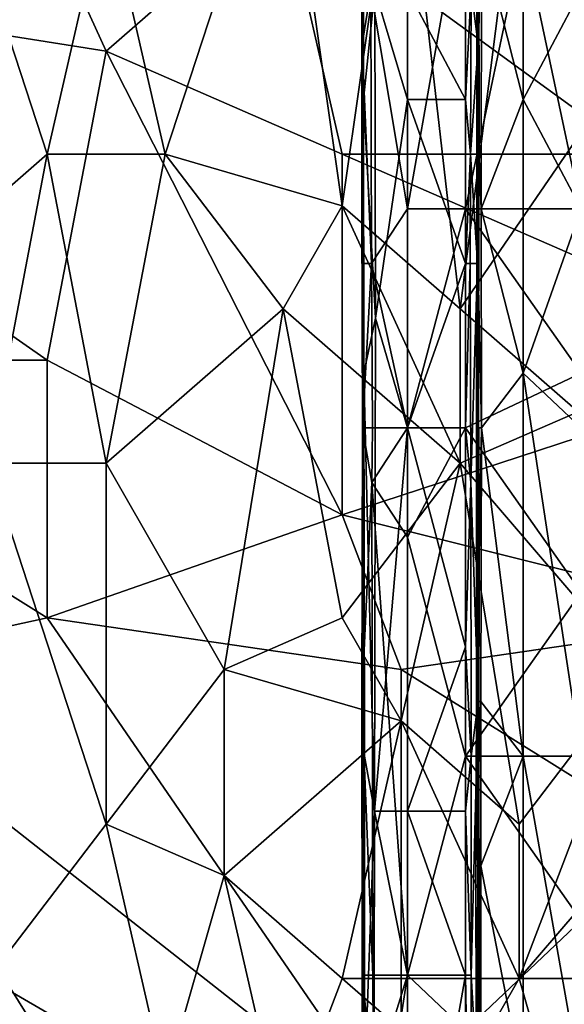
# Model space of a CAD drawing. Extents: x -161 to 11, y -10 to 160.
# Tile 401 of 499: x 0.9106 to 0.9518, y -0.1263 to -0.0517. Entities that reach past the tile are written whole.
import ezdxf

# ---------------------------------------------------------------- set-up
doc = ezdxf.new("R2010")
doc.units = 0
doc.header["$MEASUREMENT"] = 0
doc.layers.get('0').update_dxf_attribs({"linetype": 'CONTINUOUS'})

msp = doc.modelspace()

# ---------------------------------------------------------------- linework, layer by layer
for points in [[(0.936497, -0.032845, 0.233077), (0.936506, -0.041146, 0.221806), (0.936497, -0.053596, 0.22932)], [(0.936536, -0.041146, 0.240592), (0.936497, -0.032845, 0.233077), (0.936528, -0.057746, 0.236834)], [(0.936497, -0.032845, 0.233077), (0.936497, -0.053596, 0.22932), (0.936528, -0.057746, 0.236834)], [(0.936616, -0.032845, 0.259377), (0.936514, -0.032845, 0.25562), (0.936631, -0.057746, 0.259377)], [(0.936532, -0.057746, 0.25562), (0.936631, -0.057746, 0.259377), (0.936514, -0.032845, 0.25562)], [(0.936514, -0.032845, 0.25562), (0.936536, -0.041146, 0.240592), (0.936532, -0.057746, 0.25562)], [(0.936631, -0.057746, 0.259377), (0.937484, -0.049446, 0.263134), (0.936616, -0.032845, 0.259377)], [(0.961902, -0.057746, 0.215648), (0.948733, -0.045296, 0.215593), (0.953122, -0.032845, 0.21558)], [(0.867947, -0.046276, 0.266454), (0.908186, -0.034557, 0.265979), (0.917128, -0.054088, 0.265752)], [(0.903715, -0.034557, 0.39681), (0.903715, -0.069713, 0.397867), (0.912657, -0.061901, 0.39677)], [(0.917128, -0.04237, 0.395672), (0.903715, -0.034557, 0.39681), (0.912657, -0.061901, 0.39677)], [(0.917128, -0.054088, 0.265752), (0.908186, -0.034557, 0.265979), (0.930542, -0.04237, 0.265647)], [(0.921599, -0.061901, 0.395708), (0.930542, -0.034557, 0.393737), (0.917128, -0.04237, 0.395672)], [(0.921599, -0.061901, 0.395708), (0.935013, -0.065807, 0.393912), (0.930542, -0.034557, 0.393737)], [(0.935013, -0.065807, 0.393912), (0.939484, -0.034557, 0.392372), (0.930542, -0.034557, 0.393737)], [(0.935013, -0.065807, 0.393912), (0.943955, -0.07362, 0.392589), (0.939484, -0.034557, 0.392372)], [(0.948426, -0.038463, 0.390911), (0.939484, -0.034557, 0.392372), (0.943955, -0.07362, 0.392589)], [(0.930542, -0.04237, 0.265647), (0.970781, -0.038463, 0.264971), (0.957368, -0.061901, 0.265147)], [(0.943955, -0.07362, 0.392589), (0.957346, -0.054088, 0.389456), (0.948426, -0.038463, 0.390911)], [(0.957368, -0.04237, 0.389134), (0.948426, -0.038463, 0.390911), (0.957346, -0.054088, 0.389456)], [(0.936518, -0.053596, 0.221806), (0.936497, -0.053596, 0.22932), (0.936506, -0.041146, 0.221806)], [(0.936506, -0.041146, 0.221806), (0.93719, -0.049446, 0.218049), (0.936518, -0.053596, 0.221806)], [(0.936536, -0.041146, 0.240592), (0.936528, -0.057746, 0.236834), (0.936541, -0.061896, 0.248106)], [(0.936541, -0.061896, 0.248106), (0.936532, -0.057746, 0.25562), (0.936536, -0.041146, 0.240592)], [(0.93719, -0.049446, 0.218049), (0.939953, -0.041146, 0.216065), (0.939953, -0.066046, 0.216069)], [(0.939953, -0.066046, 0.216069), (0.939953, -0.041146, 0.216065), (0.944343, -0.041146, 0.215611)], [(0.939953, -0.049446, 0.265042), (0.944343, -0.057746, 0.263612), (0.944343, -0.041146, 0.26362)], [(0.944343, -0.041146, 0.215611), (0.944343, -0.066046, 0.215641), (0.939953, -0.066046, 0.216069)], [(0.944343, -0.041146, 0.26362), (0.944343, -0.057746, 0.263612), (0.944785, -0.049446, 0.263134)], [(0.944343, -0.066046, 0.215641), (0.944343, -0.041146, 0.215611), (0.948733, -0.045296, 0.215593)], [(0.945216, -0.041146, 0.22932), (0.945364, -0.053596, 0.240592), (0.945203, -0.057746, 0.22932)], [(0.94556, -0.045296, 0.225563), (0.945216, -0.041146, 0.22932), (0.945203, -0.057746, 0.22932)], [(0.945364, -0.053596, 0.240592), (0.945216, -0.041146, 0.22932), (0.945326, -0.041146, 0.236834)], [(0.945326, -0.041146, 0.236834), (0.945375, -0.045296, 0.25562), (0.945381, -0.061896, 0.25562)], [(0.945364, -0.053596, 0.240592), (0.945326, -0.041146, 0.236834), (0.945381, -0.061896, 0.25562)], [(0.948733, -0.041146, 0.222792), (0.94556, -0.045296, 0.225563), (0.948733, -0.057746, 0.222814)], [(0.948733, -0.041146, 0.222792), (0.948733, -0.057746, 0.222814), (0.953122, -0.049446, 0.222802)], [(0.917128, -0.04237, 0.395672), (0.912657, -0.061901, 0.39677), (0.921599, -0.061901, 0.395708)], [(0.935013, -0.061901, 0.265482), (0.917128, -0.054088, 0.265752), (0.930542, -0.04237, 0.265647)], [(0.935013, -0.061901, 0.265482), (0.930542, -0.04237, 0.265647), (0.957368, -0.061901, 0.265147)], [(0.953122, -0.066046, 0.21563), (0.944343, -0.066046, 0.215641), (0.948733, -0.045296, 0.215593)], [(0.94531, -0.045296, 0.259377), (0.944785, -0.049446, 0.263134), (0.945314, -0.053596, 0.259377)], [(0.94556, -0.045296, 0.225563), (0.945203, -0.057746, 0.22932), (0.945534, -0.066046, 0.225563)], [(0.945375, -0.045296, 0.25562), (0.94531, -0.045296, 0.259377), (0.945314, -0.053596, 0.259377)], [(0.945375, -0.045296, 0.25562), (0.945314, -0.053596, 0.259377), (0.945381, -0.061896, 0.25562)], [(0.945534, -0.066046, 0.225563), (0.948733, -0.057746, 0.222814), (0.94556, -0.045296, 0.225563)], [(0.948733, -0.045296, 0.215593), (0.961902, -0.057746, 0.215648), (0.953122, -0.066046, 0.21563)], [(0.867947, -0.046276, 0.266454), (0.917128, -0.054088, 0.265752), (0.912657, -0.077526, 0.265673)], [(0.88136, -0.077526, 0.266064), (0.867947, -0.046276, 0.266454), (0.912657, -0.077526, 0.265673)], [(0.937237, -0.070196, 0.218049), (0.936518, -0.053596, 0.221806), (0.93719, -0.049446, 0.218049)], [(0.937484, -0.049446, 0.263134), (0.936631, -0.057746, 0.259377), (0.937534, -0.074346, 0.263134)], [(0.93719, -0.049446, 0.218049), (0.939953, -0.066046, 0.216069), (0.937237, -0.070196, 0.218049)], [(0.939953, -0.049446, 0.265042), (0.937484, -0.049446, 0.263134), (0.939953, -0.057746, 0.265046)], [(0.939953, -0.057746, 0.265046), (0.937484, -0.049446, 0.263134), (0.937534, -0.074346, 0.263134)], [(0.939953, -0.049446, 0.265042), (0.939953, -0.057746, 0.265046), (0.944343, -0.057746, 0.263612)], [(0.944343, -0.057746, 0.263612), (0.944745, -0.061896, 0.263134), (0.944785, -0.049446, 0.263134)], [(0.945314, -0.053596, 0.259377), (0.944785, -0.049446, 0.263134), (0.944745, -0.061896, 0.263134)], [(0.953122, -0.049446, 0.222802), (0.948733, -0.057746, 0.222814), (0.953122, -0.066046, 0.222834)], [(0.936497, -0.053596, 0.22932), (0.936518, -0.053596, 0.221806), (0.936493, -0.066046, 0.225563)], [(0.936497, -0.053596, 0.22932), (0.936493, -0.066046, 0.225563), (0.936565, -0.066046, 0.236834)], [(0.936527, -0.070196, 0.221806), (0.936493, -0.066046, 0.225563), (0.936518, -0.053596, 0.221806)], [(0.936497, -0.053596, 0.22932), (0.936565, -0.066046, 0.236834), (0.936528, -0.057746, 0.236834)], [(0.936518, -0.053596, 0.221806), (0.937237, -0.070196, 0.218049), (0.936527, -0.070196, 0.221806)], [(0.945314, -0.053596, 0.259377), (0.944745, -0.061896, 0.263134), (0.94527, -0.070196, 0.259377)], [(0.945203, -0.057746, 0.22932), (0.945364, -0.053596, 0.240592), (0.945317, -0.066046, 0.236834)], [(0.94527, -0.070196, 0.259377), (0.945381, -0.061896, 0.25562), (0.945314, -0.053596, 0.259377)], [(0.945364, -0.053596, 0.240592), (0.945362, -0.066046, 0.251863), (0.945317, -0.066046, 0.236834)], [(0.945362, -0.066046, 0.251863), (0.945364, -0.053596, 0.240592), (0.945381, -0.061896, 0.25562)], [(0.935013, -0.089245, 0.265336), (0.912657, -0.077526, 0.265673), (0.917128, -0.054088, 0.265752)], [(0.935013, -0.089245, 0.265336), (0.917128, -0.054088, 0.265752), (0.935013, -0.061901, 0.265482)], [(0.943955, -0.07362, 0.392589), (0.952897, -0.081432, 0.390929), (0.957346, -0.054088, 0.389456)], [(0.936528, -0.057746, 0.236834), (0.936565, -0.066046, 0.236834), (0.936541, -0.061896, 0.248106)], [(0.936631, -0.057746, 0.259377), (0.936532, -0.057746, 0.25562), (0.936657, -0.078496, 0.259377)], [(0.936541, -0.061896, 0.248106), (0.936583, -0.082647, 0.25562), (0.936532, -0.057746, 0.25562)], [(0.936583, -0.082647, 0.25562), (0.936657, -0.078496, 0.259377), (0.936532, -0.057746, 0.25562)], [(0.936657, -0.078496, 0.259377), (0.937534, -0.074346, 0.263134), (0.936631, -0.057746, 0.259377)], [(0.939953, -0.082647, 0.264989), (0.939953, -0.057746, 0.265046), (0.937534, -0.074346, 0.263134)], [(0.944343, -0.070196, 0.263552), (0.944343, -0.057746, 0.263612), (0.939953, -0.057746, 0.265046)], [(0.939953, -0.057746, 0.265046), (0.939953, -0.082647, 0.264989), (0.944343, -0.070196, 0.263552)], [(0.944745, -0.061896, 0.263134), (0.944343, -0.057746, 0.263612), (0.944343, -0.070196, 0.263552)], [(0.945203, -0.057746, 0.22932), (0.945317, -0.066046, 0.236834), (0.945225, -0.066046, 0.22932)], [(0.945203, -0.057746, 0.22932), (0.945225, -0.066046, 0.22932), (0.945534, -0.066046, 0.225563)], [(0.948733, -0.057746, 0.222814), (0.945534, -0.066046, 0.225563), (0.948733, -0.078496, 0.222872)], [(0.948733, -0.057746, 0.222814), (0.948733, -0.078496, 0.222872), (0.953122, -0.066046, 0.222834)], [(0.912657, -0.061901, 0.39677), (0.903715, -0.069713, 0.397867), (0.908186, -0.085338, 0.397705)], [(0.908186, -0.085338, 0.397705), (0.917128, -0.085338, 0.396727), (0.912657, -0.061901, 0.39677)], [(0.917128, -0.085338, 0.396727), (0.921599, -0.061901, 0.395708), (0.912657, -0.061901, 0.39677)], [(0.921599, -0.061901, 0.395708), (0.917128, -0.085338, 0.396727), (0.930542, -0.07362, 0.394758)], [(0.935013, -0.065807, 0.393912), (0.921599, -0.061901, 0.395708), (0.930542, -0.07362, 0.394758)], [(0.935013, -0.061901, 0.265482), (0.957368, -0.061901, 0.265147), (0.970781, -0.077526, 0.264914)], [(0.935013, -0.089245, 0.265336), (0.935013, -0.061901, 0.265482), (0.970781, -0.077526, 0.264914)], [(0.936583, -0.082647, 0.25562), (0.936541, -0.061896, 0.248106), (0.936565, -0.066046, 0.236834)], [(0.944343, -0.070196, 0.263552), (0.944719, -0.070196, 0.263134), (0.944745, -0.061896, 0.263134)], [(0.944745, -0.061896, 0.263134), (0.944719, -0.070196, 0.263134), (0.94527, -0.070196, 0.259377)], [(0.945362, -0.066046, 0.251863), (0.945381, -0.061896, 0.25562), (0.94527, -0.070196, 0.259377)], [(0.930542, -0.07362, 0.394758), (0.943955, -0.085338, 0.392798), (0.935013, -0.065807, 0.393912)], [(0.943955, -0.085338, 0.392798), (0.943955, -0.07362, 0.392589), (0.935013, -0.065807, 0.393912)], [(0.936565, -0.066046, 0.236834), (0.936493, -0.066046, 0.225563), (0.936592, -0.082647, 0.244349)], [(0.936527, -0.070196, 0.221806), (0.936583, -0.090947, 0.236834), (0.936493, -0.066046, 0.225563)], [(0.936583, -0.090947, 0.236834), (0.936592, -0.082647, 0.244349), (0.936493, -0.066046, 0.225563)], [(0.936565, -0.066046, 0.236834), (0.936592, -0.082647, 0.244349), (0.936583, -0.082647, 0.25562)], [(0.939953, -0.082647, 0.21615), (0.937237, -0.070196, 0.218049), (0.939953, -0.066046, 0.216069)], [(0.939953, -0.082647, 0.21615), (0.939953, -0.066046, 0.216069), (0.944343, -0.066046, 0.215641)], [(0.944343, -0.066046, 0.215641), (0.944343, -0.082647, 0.215719), (0.939953, -0.082647, 0.21615)], [(0.953122, -0.066046, 0.21563), (0.953122, -0.078496, 0.215684), (0.944343, -0.066046, 0.215641)], [(0.953122, -0.078496, 0.215684), (0.944343, -0.082647, 0.215719), (0.944343, -0.066046, 0.215641)], [(0.945225, -0.066046, 0.22932), (0.945195, -0.082647, 0.22932), (0.945567, -0.082647, 0.225563)], [(0.945225, -0.066046, 0.22932), (0.945335, -0.082647, 0.240592), (0.945195, -0.082647, 0.22932)], [(0.945534, -0.066046, 0.225563), (0.945225, -0.066046, 0.22932), (0.945567, -0.082647, 0.225563)], [(0.945335, -0.082647, 0.240592), (0.945225, -0.066046, 0.22932), (0.945317, -0.066046, 0.236834)], [(0.945362, -0.066046, 0.251863), (0.94527, -0.070196, 0.259377), (0.945336, -0.078496, 0.25562)], [(0.945317, -0.066046, 0.236834), (0.945362, -0.066046, 0.251863), (0.945336, -0.078496, 0.25562)], [(0.945335, -0.082647, 0.240592), (0.945317, -0.066046, 0.236834), (0.945336, -0.078496, 0.25562)], [(0.945567, -0.082647, 0.225563), (0.948733, -0.078496, 0.222872), (0.945534, -0.066046, 0.225563)], [(0.953122, -0.082647, 0.222904), (0.953122, -0.066046, 0.222834), (0.948733, -0.078496, 0.222872)], [(0.936535, -0.082647, 0.221806), (0.936583, -0.090947, 0.236834), (0.936527, -0.070196, 0.221806)], [(0.936527, -0.070196, 0.221806), (0.937237, -0.070196, 0.218049), (0.936535, -0.082647, 0.221806)], [(0.937301, -0.082647, 0.218049), (0.936535, -0.082647, 0.221806), (0.937237, -0.070196, 0.218049)], [(0.937237, -0.070196, 0.218049), (0.939953, -0.082647, 0.21615), (0.937301, -0.082647, 0.218049)], [(0.939953, -0.082647, 0.264989), (0.944343, -0.082647, 0.263543), (0.944343, -0.070196, 0.263552)], [(0.944343, -0.082647, 0.263543), (0.944719, -0.070196, 0.263134), (0.944343, -0.070196, 0.263552)], [(0.944343, -0.082647, 0.263543), (0.94475, -0.086797, 0.263134), (0.944719, -0.070196, 0.263134)], [(0.94475, -0.086797, 0.263134), (0.94527, -0.070196, 0.259377), (0.944719, -0.070196, 0.263134)], [(0.94475, -0.086797, 0.263134), (0.945305, -0.103397, 0.259377), (0.94527, -0.070196, 0.259377)], [(0.94527, -0.070196, 0.259377), (0.94538, -0.095097, 0.25562), (0.945336, -0.078496, 0.25562)], [(0.94538, -0.095097, 0.25562), (0.94527, -0.070196, 0.259377), (0.945305, -0.103397, 0.259377)], [(0.92607, -0.100963, 0.395784), (0.930542, -0.07362, 0.394758), (0.917128, -0.085338, 0.396727)], [(0.930542, -0.07362, 0.394758), (0.92607, -0.100963, 0.395784), (0.935013, -0.097057, 0.394435)], [(0.943955, -0.085338, 0.392798), (0.930542, -0.07362, 0.394758), (0.935013, -0.097057, 0.394435)], [(0.952897, -0.081432, 0.390929), (0.943955, -0.07362, 0.392589), (0.943955, -0.085338, 0.392798)], [(0.937534, -0.074346, 0.263134), (0.936657, -0.078496, 0.259377), (0.937468, -0.111697, 0.263134)], [(0.939953, -0.082647, 0.264989), (0.937534, -0.074346, 0.263134), (0.937468, -0.111697, 0.263134)], [(0.88136, -0.077526, 0.266064), (0.912657, -0.077526, 0.265673), (0.912657, -0.097057, 0.265536)], [(0.894773, -0.100963, 0.265732), (0.88136, -0.077526, 0.266064), (0.912657, -0.097057, 0.265536)], [(0.912657, -0.077526, 0.265673), (0.935013, -0.089245, 0.265336), (0.912657, -0.097057, 0.265536)], [(0.935013, -0.089245, 0.265336), (0.970781, -0.077526, 0.264914), (0.96631, -0.097057, 0.264947)], [(0.936657, -0.078496, 0.259377), (0.936583, -0.082647, 0.25562), (0.936584, -0.095097, 0.25562)], [(0.936584, -0.095097, 0.25562), (0.936706, -0.107547, 0.259377), (0.936657, -0.078496, 0.259377)], [(0.937468, -0.111697, 0.263134), (0.936657, -0.078496, 0.259377), (0.936706, -0.107547, 0.259377)], [(0.944343, -0.082647, 0.215719), (0.953122, -0.078496, 0.215684), (0.953122, -0.095097, 0.215703)], [(0.945335, -0.082647, 0.240592), (0.945336, -0.078496, 0.25562), (0.94538, -0.095097, 0.25562)], [(0.948733, -0.078496, 0.222872), (0.945567, -0.082647, 0.225563), (0.948733, -0.107547, 0.222956)], [(0.953122, -0.082647, 0.222904), (0.948733, -0.078496, 0.222872), (0.953122, -0.107547, 0.222927)], [(0.948733, -0.078496, 0.222872), (0.948733, -0.107547, 0.222956), (0.953122, -0.107547, 0.222927)], [(0.957368, -0.100963, 0.390188), (0.952897, -0.081432, 0.390929), (0.943955, -0.085338, 0.392798)], [(0.936489, -0.103397, 0.221806), (0.936523, -0.103397, 0.22932), (0.936535, -0.082647, 0.221806)], [(0.936535, -0.082647, 0.221806), (0.937263, -0.086797, 0.218049), (0.936489, -0.103397, 0.221806)], [(0.936583, -0.090947, 0.236834), (0.936535, -0.082647, 0.221806), (0.936523, -0.103397, 0.22932)], [(0.936535, -0.082647, 0.221806), (0.937301, -0.082647, 0.218049), (0.937263, -0.086797, 0.218049)], [(0.936592, -0.082647, 0.244349), (0.936583, -0.090947, 0.236834), (0.936588, -0.099247, 0.248106)], [(0.936583, -0.082647, 0.25562), (0.936592, -0.082647, 0.244349), (0.936584, -0.095097, 0.25562)], [(0.936592, -0.082647, 0.244349), (0.936588, -0.099247, 0.248106), (0.936584, -0.095097, 0.25562)], [(0.939953, -0.082647, 0.21615), (0.939953, -0.090947, 0.216165), (0.937263, -0.086797, 0.218049)], [(0.937263, -0.086797, 0.218049), (0.937301, -0.082647, 0.218049), (0.939953, -0.082647, 0.21615)], [(0.939953, -0.082647, 0.264989), (0.937468, -0.111697, 0.263134), (0.939953, -0.111697, 0.265066)], [(0.944343, -0.082647, 0.263543), (0.939953, -0.082647, 0.264989), (0.944343, -0.099247, 0.263619)], [(0.939953, -0.090947, 0.216165), (0.939953, -0.082647, 0.21615), (0.944343, -0.082647, 0.215719)], [(0.944343, -0.082647, 0.215719), (0.944343, -0.107547, 0.215728), (0.939953, -0.090947, 0.216165)], [(0.939953, -0.082647, 0.264989), (0.939953, -0.111697, 0.265066), (0.944343, -0.099247, 0.263619)], [(0.94475, -0.086797, 0.263134), (0.944343, -0.082647, 0.263543), (0.944343, -0.099247, 0.263619)], [(0.953122, -0.095097, 0.215703), (0.944343, -0.107547, 0.215728), (0.944343, -0.082647, 0.215719)], [(0.945195, -0.082647, 0.22932), (0.9453, -0.103397, 0.236834), (0.945181, -0.103397, 0.22932)], [(0.945181, -0.103397, 0.22932), (0.945567, -0.082647, 0.225563), (0.945195, -0.082647, 0.22932)], [(0.945567, -0.082647, 0.225563), (0.945181, -0.103397, 0.22932), (0.945527, -0.103397, 0.225563)], [(0.945195, -0.082647, 0.22932), (0.945335, -0.082647, 0.240592), (0.9453, -0.103397, 0.236834)], [(0.945335, -0.082647, 0.240592), (0.945371, -0.103397, 0.25562), (0.9453, -0.103397, 0.236834)], [(0.945371, -0.103397, 0.25562), (0.945335, -0.082647, 0.240592), (0.94538, -0.095097, 0.25562)], [(0.945527, -0.103397, 0.225563), (0.948733, -0.107547, 0.222956), (0.945567, -0.082647, 0.225563)], [(0.917128, -0.085338, 0.396727), (0.908186, -0.085338, 0.397705), (0.917128, -0.112682, 0.396999)], [(0.908186, -0.124401, 0.398003), (0.917128, -0.112682, 0.396999), (0.908186, -0.085338, 0.397705)], [(0.917128, -0.112682, 0.396999), (0.92607, -0.100963, 0.395784), (0.917128, -0.085338, 0.396727)], [(0.943955, -0.085338, 0.392798), (0.935013, -0.097057, 0.394435), (0.939484, -0.10487, 0.393785)], [(0.943955, -0.085338, 0.392798), (0.939484, -0.10487, 0.393785), (0.948426, -0.112682, 0.392221)], [(0.943955, -0.085338, 0.392798), (0.948426, -0.112682, 0.392221), (0.957368, -0.100963, 0.390188)], [(0.937263, -0.086797, 0.218049), (0.937333, -0.124147, 0.218049), (0.936489, -0.103397, 0.221806)], [(0.939953, -0.090947, 0.216165), (0.939953, -0.124147, 0.21616), (0.937263, -0.086797, 0.218049)], [(0.937263, -0.086797, 0.218049), (0.939953, -0.124147, 0.21616), (0.937333, -0.124147, 0.218049)], [(0.94478, -0.107547, 0.263134), (0.94475, -0.086797, 0.263134), (0.944343, -0.099247, 0.263619)], [(0.945305, -0.103397, 0.259377), (0.94475, -0.086797, 0.263134), (0.94478, -0.107547, 0.263134)], [(0.939484, -0.100963, 0.265226), (0.912657, -0.097057, 0.265536), (0.935013, -0.089245, 0.265336)], [(0.939484, -0.100963, 0.265226), (0.935013, -0.089245, 0.265336), (0.96631, -0.097057, 0.264947)], [(0.936583, -0.090947, 0.236834), (0.936523, -0.103397, 0.22932), (0.936582, -0.107547, 0.233077)], [(0.936582, -0.107547, 0.233077), (0.936588, -0.099247, 0.248106), (0.936583, -0.090947, 0.236834)], [(0.944343, -0.107547, 0.215728), (0.939953, -0.124147, 0.21616), (0.939953, -0.090947, 0.216165)], [(0.936588, -0.099247, 0.248106), (0.936706, -0.107547, 0.259377), (0.936584, -0.095097, 0.25562)], [(0.944343, -0.107547, 0.215728), (0.953122, -0.095097, 0.215703), (0.961902, -0.107547, 0.215762)], [(0.94538, -0.095097, 0.25562), (0.945305, -0.103397, 0.259377), (0.945371, -0.103397, 0.25562)], [(0.939484, -0.13612, 0.265112), (0.894773, -0.100963, 0.265732), (0.912657, -0.097057, 0.265536)], [(0.939484, -0.13612, 0.265112), (0.912657, -0.097057, 0.265536), (0.939484, -0.100963, 0.265226)], [(0.939484, -0.10487, 0.393785), (0.935013, -0.097057, 0.394435), (0.92607, -0.100963, 0.395784)], [(0.970781, -0.120495, 0.264864), (0.939484, -0.100963, 0.265226), (0.96631, -0.097057, 0.264947)], [(0.936582, -0.107547, 0.233077), (0.936618, -0.124147, 0.251863), (0.936588, -0.099247, 0.248106)], [(0.936706, -0.107547, 0.259377), (0.936588, -0.099247, 0.248106), (0.936618, -0.124147, 0.251863)], [(0.939953, -0.111697, 0.265066), (0.944343, -0.111697, 0.26362), (0.944343, -0.099247, 0.263619)], [(0.944343, -0.099247, 0.263619), (0.944343, -0.111697, 0.26362), (0.94478, -0.107547, 0.263134)], [(0.894773, -0.100963, 0.265732), (0.921599, -0.143932, 0.265273), (0.885831, -0.120495, 0.265817)], [(0.921599, -0.143932, 0.265273), (0.894773, -0.100963, 0.265732), (0.939484, -0.13612, 0.265112)], [(0.917128, -0.112682, 0.396999), (0.92607, -0.116588, 0.3959), (0.92607, -0.100963, 0.395784)], [(0.939484, -0.10487, 0.393785), (0.92607, -0.100963, 0.395784), (0.92607, -0.116588, 0.3959)], [(0.939484, -0.13612, 0.265112), (0.939484, -0.100963, 0.265226), (0.970781, -0.120495, 0.264864)], [(0.957368, -0.100963, 0.390188), (0.948426, -0.124401, 0.392274), (0.961839, -0.108776, 0.389158)], [(0.948426, -0.112682, 0.392221), (0.948426, -0.124401, 0.392274), (0.957368, -0.100963, 0.390188)], [(0.936489, -0.103397, 0.221806), (0.936582, -0.107547, 0.233077), (0.936523, -0.103397, 0.22932)], [(0.936582, -0.107547, 0.233077), (0.936489, -0.103397, 0.221806), (0.936595, -0.124147, 0.236834)], [(0.936513, -0.124147, 0.221806), (0.936595, -0.124147, 0.236834), (0.936489, -0.103397, 0.221806)], [(0.937333, -0.124147, 0.218049), (0.936513, -0.124147, 0.221806), (0.936489, -0.103397, 0.221806)], [(0.94478, -0.124147, 0.263134), (0.945305, -0.103397, 0.259377), (0.94478, -0.107547, 0.263134)], [(0.94478, -0.124147, 0.263134), (0.945265, -0.132448, 0.259377), (0.945305, -0.103397, 0.259377)], [(0.9453, -0.103397, 0.236834), (0.945314, -0.115847, 0.240592), (0.945138, -0.115847, 0.22932)], [(0.945181, -0.103397, 0.22932), (0.9453, -0.103397, 0.236834), (0.945138, -0.115847, 0.22932)], [(0.945527, -0.103397, 0.225563), (0.945181, -0.103397, 0.22932), (0.945138, -0.115847, 0.22932)], [(0.945527, -0.103397, 0.225563), (0.945138, -0.115847, 0.22932), (0.945508, -0.115847, 0.225563)], [(0.945384, -0.124147, 0.251863), (0.945305, -0.103397, 0.259377), (0.945265, -0.132448, 0.259377)], [(0.945371, -0.103397, 0.25562), (0.945314, -0.115847, 0.240592), (0.9453, -0.103397, 0.236834)], [(0.945384, -0.124147, 0.251863), (0.945371, -0.103397, 0.25562), (0.945305, -0.103397, 0.259377)], [(0.945371, -0.103397, 0.25562), (0.945384, -0.124147, 0.251863), (0.945314, -0.115847, 0.240592)], [(0.945508, -0.115847, 0.225563), (0.948733, -0.107547, 0.222956), (0.945527, -0.103397, 0.225563)], [(0.935013, -0.124401, 0.394631), (0.939484, -0.10487, 0.393785), (0.92607, -0.116588, 0.3959)], [(0.939484, -0.10487, 0.393785), (0.935013, -0.124401, 0.394631), (0.948426, -0.124401, 0.392274)], [(0.948426, -0.124401, 0.392274), (0.948426, -0.112682, 0.392221), (0.939484, -0.10487, 0.393785)], [(0.936595, -0.124147, 0.236834), (0.936618, -0.124147, 0.251863), (0.936582, -0.107547, 0.233077)], [(0.936706, -0.107547, 0.259377), (0.936618, -0.124147, 0.251863), (0.936706, -0.132448, 0.259377)], [(0.937468, -0.111697, 0.263134), (0.936706, -0.107547, 0.259377), (0.936706, -0.132448, 0.259377)], [(0.944343, -0.107547, 0.215728), (0.944343, -0.128297, 0.21573), (0.939953, -0.124147, 0.21616)], [(0.953122, -0.119997, 0.215723), (0.944343, -0.107547, 0.215728), (0.961902, -0.107547, 0.215762)], [(0.953122, -0.119997, 0.215723), (0.944343, -0.128297, 0.21573), (0.944343, -0.107547, 0.215728)], [(0.944343, -0.111697, 0.26362), (0.94478, -0.124147, 0.263134), (0.94478, -0.107547, 0.263134)], [(0.948733, -0.107547, 0.222956), (0.945508, -0.115847, 0.225563), (0.948733, -0.132448, 0.222968)], [(0.953122, -0.132448, 0.222929), (0.953122, -0.107547, 0.222927), (0.948733, -0.107547, 0.222956)], [(0.948733, -0.107547, 0.222956), (0.948733, -0.132448, 0.222968), (0.953122, -0.132448, 0.222929)], [(0.948426, -0.124401, 0.392274), (0.961839, -0.124401, 0.38926), (0.961839, -0.108776, 0.389158)], [(0.936706, -0.132448, 0.259377), (0.9374, -0.140748, 0.263134), (0.937468, -0.111697, 0.263134)], [(0.939953, -0.124147, 0.265133), (0.937468, -0.111697, 0.263134), (0.9374, -0.140748, 0.263134)], [(0.939953, -0.124147, 0.265133), (0.939953, -0.111697, 0.265066), (0.937468, -0.111697, 0.263134)], [(0.944343, -0.111697, 0.26362), (0.939953, -0.111697, 0.265066), (0.944343, -0.124147, 0.263639)], [(0.939953, -0.111697, 0.265066), (0.939953, -0.124147, 0.265133), (0.944343, -0.124147, 0.263639)], [(0.944343, -0.124147, 0.263639), (0.94478, -0.124147, 0.263134), (0.944343, -0.111697, 0.26362)], [(0.917128, -0.112682, 0.396999), (0.908186, -0.124401, 0.398003), (0.921599, -0.132213, 0.39652)], [(0.921599, -0.132213, 0.39652), (0.92607, -0.116588, 0.3959), (0.917128, -0.112682, 0.396999)], [(0.945508, -0.115847, 0.225563), (0.945138, -0.115847, 0.22932), (0.945164, -0.128297, 0.22932)], [(0.945164, -0.128297, 0.22932), (0.945138, -0.115847, 0.22932), (0.945314, -0.115847, 0.240592)], [(0.945508, -0.115847, 0.225563), (0.945164, -0.128297, 0.22932), (0.945526, -0.136598, 0.225563)], [(0.945164, -0.128297, 0.22932), (0.945314, -0.115847, 0.240592), (0.945318, -0.144898, 0.240592)], [(0.945314, -0.115847, 0.240592), (0.945384, -0.124147, 0.251863), (0.945318, -0.144898, 0.240592)], [(0.945526, -0.136598, 0.225563), (0.948733, -0.132448, 0.222968), (0.945508, -0.115847, 0.225563)], [(0.92607, -0.116588, 0.3959), (0.921599, -0.132213, 0.39652), (0.930542, -0.13612, 0.395326)], [(0.935013, -0.124401, 0.394631), (0.92607, -0.116588, 0.3959), (0.930542, -0.13612, 0.395326)], [(0.944343, -0.128297, 0.21573), (0.953122, -0.119997, 0.215723), (0.953122, -0.132448, 0.215709)], [(0.908186, -0.147838, 0.265443), (0.885831, -0.120495, 0.265817), (0.921599, -0.143932, 0.265273)], [(0.939484, -0.13612, 0.265112), (0.970781, -0.120495, 0.264864), (0.970781, -0.140026, 0.264847)], [(0.908186, -0.143932, 0.397936), (0.921599, -0.132213, 0.39652), (0.908186, -0.124401, 0.398003)], [(0.943955, -0.132213, 0.393131), (0.935013, -0.124401, 0.394631), (0.930542, -0.13612, 0.395326)], [(0.943955, -0.132213, 0.393131), (0.948426, -0.124401, 0.392274), (0.935013, -0.124401, 0.394631)], [(0.936595, -0.124147, 0.236834), (0.936513, -0.124147, 0.221806), (0.936525, -0.136598, 0.22932)], [(0.936513, -0.124147, 0.221806), (0.937333, -0.124147, 0.218049), (0.937376, -0.132448, 0.218049)], [(0.936551, -0.140748, 0.221806), (0.936525, -0.136598, 0.22932), (0.936513, -0.124147, 0.221806)], [(0.936513, -0.124147, 0.221806), (0.937376, -0.132448, 0.218049), (0.936551, -0.140748, 0.221806)], [(0.936595, -0.124147, 0.236834), (0.936525, -0.136598, 0.22932), (0.936642, -0.153198, 0.240592)], [(0.936618, -0.124147, 0.251863), (0.936595, -0.124147, 0.236834), (0.936635, -0.140748, 0.25562)], [(0.936645, -0.149048, 0.251863), (0.936635, -0.140748, 0.25562), (0.936595, -0.124147, 0.236834)], [(0.936642, -0.153198, 0.240592), (0.936645, -0.149048, 0.251863), (0.936595, -0.124147, 0.236834)], [(0.936635, -0.140748, 0.25562), (0.936706, -0.132448, 0.259377), (0.936618, -0.124147, 0.251863)], [(0.937376, -0.132448, 0.218049), (0.937333, -0.124147, 0.218049), (0.939953, -0.124147, 0.21616)], [(0.939953, -0.124147, 0.21616), (0.939953, -0.136598, 0.21617), (0.937376, -0.132448, 0.218049)], [(0.939953, -0.149048, 0.265208), (0.939953, -0.124147, 0.265133), (0.9374, -0.140748, 0.263134)], [(0.939953, -0.149048, 0.265208), (0.944343, -0.124147, 0.263639), (0.939953, -0.124147, 0.265133)], [(0.939953, -0.136598, 0.21617), (0.939953, -0.124147, 0.21616), (0.944343, -0.128297, 0.21573)], [(0.939953, -0.149048, 0.265208), (0.944343, -0.149048, 0.263673), (0.944343, -0.124147, 0.263639)], [(0.943955, -0.132213, 0.393131), (0.952897, -0.140026, 0.391363), (0.948426, -0.124401, 0.392274)], [(0.944343, -0.124147, 0.263639), (0.944343, -0.149048, 0.263673), (0.944796, -0.149048, 0.263134)], [(0.94478, -0.124147, 0.263134), (0.944343, -0.124147, 0.263639), (0.944796, -0.149048, 0.263134)], [(0.945265, -0.132448, 0.259377), (0.94478, -0.124147, 0.263134), (0.944796, -0.149048, 0.263134)], [(0.945384, -0.124147, 0.251863), (0.945265, -0.132448, 0.259377), (0.945375, -0.132448, 0.25562)], [(0.945384, -0.124147, 0.251863), (0.945375, -0.132448, 0.25562), (0.945318, -0.144898, 0.240592)], [(0.961839, -0.124401, 0.38926), (0.948426, -0.124401, 0.392274), (0.952897, -0.140026, 0.391363)]]:
    msp.add_3dface(points)

doc.saveas('drawing.dxf')
